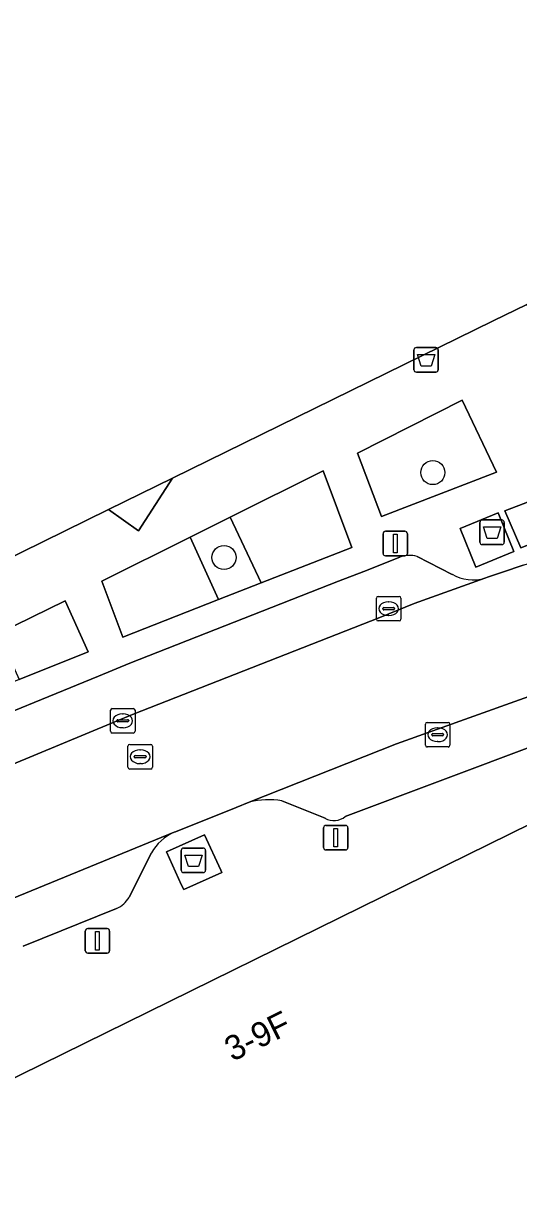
# Model space of a CAD drawing. Extents: x 162172 to 163187, y 382874 to 383685.
# Drawn here: x 163068.87 to 163089, y 383543.17 to 383590.42 of the extents above; entities that cross this region are included whole.
import ezdxf

# ---------------------------------------------------------------- set-up
doc = ezdxf.new("R2010")
doc.units = 0
for name, color, linetype in [('IMGEO_Afval_apart_plaats', 7, 'Continuous'), ('IMGEO_Afvalbak', 7, 'Continuous'), ('IMGEO_Boom', 7, 'Continuous'), ('IMGEO_Groenvoorziening', 7, 'Continuous'), ('IMGEO_Kolk', 7, 'Continuous'), ('IMGEO_Lichtmast', 7, 'Continuous'), ('IMGEO_Pand', 7, 'Continuous'), ('IMGEO_Pand_nummerreeks', 7, 'Continuous'), ('IMGEO_Parkeervlak_open', 7, 'Continuous'), ('IMGEO_Rijbaan_lokaal_open', 7, 'Continuous'), ('IMGEO_Rioolput', 7, 'Continuous'), ('IMGEO_Voetpad_gesloten', 7, 'Continuous'), ('IMGEO_Voetpad_open', 7, 'Continuous')]:
    doc.layers.add(name, color=color, linetype=linetype)

msp = doc.modelspace()

# ---------------------------------------------------------------- linework, layer by layer
at = {"layer": 'IMGEO_Afval_apart_plaats'}
for p, q in [((163087.423, 383569.33), (163087.423, 383570.13)), ((163087.423, 383570.13), (163087.423, 383569.33)), ((163087.523, 383570.23), (163088.313, 383570.23)), ((163088.313, 383570.23), (163087.523, 383570.23)), ((163088.413, 383570.13), (163088.413, 383569.33)), ((163088.413, 383569.33), (163088.413, 383570.13)), ((163088.313, 383569.23), (163087.523, 383569.23)), ((163087.523, 383569.23), (163088.313, 383569.23)), ((163075.285, 383555.996), (163075.285, 383556.796)), ((163075.285, 383556.796), (163075.285, 383555.996)), ((163075.385, 383556.896), (163076.175, 383556.896)), ((163076.175, 383556.896), (163075.385, 383556.896)), ((163076.275, 383556.796), (163076.275, 383555.996)), ((163076.275, 383555.996), (163076.275, 383556.796)), ((163076.175, 383555.896), (163075.385, 383555.896)), ((163075.385, 383555.896), (163076.175, 383555.896))]:
    msp.add_line(p, q, dxfattribs=at)
for points in [[(163087.566, 383569.944), (163088.27, 383569.944), (163088.121, 383569.474), (163087.715, 383569.474), (163087.566, 383569.944)], [(163075.428, 383556.61), (163076.132, 383556.61), (163075.983, 383556.14), (163075.577, 383556.14), (163075.428, 383556.61)]]:
    msp.add_lwpolyline(points, dxfattribs=at)
for centre, start, end in [((163087.523, 383570.13), 90, 180), ((163087.523, 383570.13), 90, 180), ((163088.313, 383570.13), 0, 90), ((163088.313, 383570.13), 360, 90), ((163087.523, 383569.33), 180, 270), ((163087.523, 383569.33), 180, 270), ((163088.313, 383569.33), 270, 0), ((163088.313, 383569.33), 270, 0), ((163075.385, 383556.796), 90, 180), ((163075.385, 383556.796), 90, 180), ((163076.175, 383556.796), 0, 90), ((163076.175, 383556.796), 360, 90), ((163075.385, 383555.996), 180, 270), ((163075.385, 383555.996), 180, 270), ((163076.175, 383555.996), 270, 0), ((163076.175, 383555.996), 270, 0)]:
    msp.add_arc(centre, 0.1, start, end, dxfattribs=at)
at = {"layer": 'IMGEO_Afvalbak'}
for p, q in [((163084.742, 383576.339), (163084.742, 383577.139)), ((163084.742, 383577.139), (163084.742, 383576.339)), ((163084.842, 383577.239), (163085.632, 383577.239)), ((163085.632, 383577.239), (163084.842, 383577.239)), ((163085.732, 383577.139), (163085.732, 383576.339)), ((163085.732, 383576.339), (163085.732, 383577.139)), ((163085.632, 383576.239), (163084.842, 383576.239)), ((163084.842, 383576.239), (163085.632, 383576.239))]:
    msp.add_line(p, q, dxfattribs=at)
msp.add_lwpolyline([(163084.885, 383576.953), (163085.589, 383576.953), (163085.44, 383576.483), (163085.034, 383576.483), (163084.885, 383576.953)], dxfattribs=at)
for centre, start, end in [((163084.842, 383577.139), 90, 180), ((163084.842, 383577.139), 90, 180), ((163085.632, 383577.139), 0, 90), ((163085.632, 383577.139), 360, 90), ((163084.842, 383576.339), 180, 270), ((163084.842, 383576.339), 180, 270), ((163085.632, 383576.339), 270, 0), ((163085.632, 383576.339), 270, 0)]:
    msp.add_arc(centre, 0.1, start, end, dxfattribs=at)
at = {"layer": 'IMGEO_Boom'}
for centre in [(163085.512, 383572.155), (163077.026, 383568.704)]:
    msp.add_circle(centre, 0.489, dxfattribs=at)
at = {"layer": 'IMGEO_Groenvoorziening'}
for points in [[(163088.093, 383572.169), (163086.708, 383575.097), (163082.446, 383572.95), (163083.427, 383570.376)], [(163081.05, 383572.227), (163077.272, 383570.342), (163078.53, 383567.669), (163082.214, 383569.113)], [(163077.272, 383570.342), (163075.649, 383569.533), (163076.802, 383566.991), (163078.222, 383567.548), (163078.53, 383567.669)], [(163076.802, 383566.991), (163075.649, 383569.533), (163072.065, 383567.745), (163072.911, 383565.466)], [(163070.572, 383566.947), (163067.852, 383565.613), (163068.701, 383563.746), (163071.499, 383564.875)]]:
    msp.add_lwpolyline(points, close=True, dxfattribs=at)
at = {"layer": 'IMGEO_Kolk'}
for p, q in [((163083.216, 383566.199), (163083.216, 383567.051)), ((163083.291, 383567.125), (163084.143, 383567.125)), ((163083.518, 383566.668), (163083.916, 383566.668)), ((163083.704, 383566.905), (163083.729, 383566.905)), ((163084.217, 383567.051), (163084.217, 383566.199)), ((163083.475, 383566.619), (163083.475, 383566.631)), ((163083.913, 383566.582), (163083.515, 383566.582)), ((163083.727, 383566.345), (163083.702, 383566.345)), ((163083.959, 383566.631), (163083.959, 383566.619)), ((163084.143, 383566.125), (163083.291, 383566.125)), ((163085.283, 383562.002), (163086.135, 383562.002)), ((163085.208, 383561.076), (163085.208, 383561.928)), ((163085.467, 383561.496), (163085.467, 383561.508)), ((163085.51, 383561.545), (163085.908, 383561.545)), ((163085.696, 383561.782), (163085.721, 383561.782)), ((163085.951, 383561.508), (163085.951, 383561.496)), ((163086.209, 383561.928), (163086.209, 383561.076)), ((163086.135, 383561.002), (163085.283, 383561.002)), ((163085.905, 383561.459), (163085.507, 383561.459)), ((163085.719, 383561.222), (163085.694, 383561.222))]:
    msp.add_line(p, q, dxfattribs=at)
for points in [[(163083.216, 383566.199), (163083.216, 383567.051)], [(163083.291, 383567.125), (163084.143, 383567.125)], [(163084.217, 383567.051), (163084.217, 383566.199)], [(163084.143, 383566.125), (163083.291, 383566.125)], [(163085.283, 383562.002), (163086.135, 383562.002)], [(163085.208, 383561.076), (163085.208, 383561.928)], [(163086.209, 383561.928), (163086.209, 383561.076)], [(163086.135, 383561.002), (163085.283, 383561.002)]]:
    msp.add_lwpolyline(points, dxfattribs=at)
for centre, radius, start, end in [((163083.293, 383567.049), 0.0765, 91.552, 178.448), ((163083.293, 383567.049), 0.0765, 91.552, 178.448), ((163083.515, 383566.628), 0.0403, 85.8775, 175.7526), ((163083.92, 383566.63), 0.0386, 1.7309, 96.639), ((163084.141, 383567.049), 0.0765, 1.552, 88.448), ((163084.141, 383567.049), 0.0765, 1.552, 88.448), ((163083.293, 383566.201), 0.0765, 181.552, 268.448), ((163083.293, 383566.201), 0.0765, 181.552, 268.448), ((163083.512, 383566.618), 0.0366, 178.938, 274.7102), ((163083.916, 383566.625), 0.043, 264.8664, 352.4533), ((163084.141, 383566.201), 0.0765, 271.552, 358.448), ((163084.141, 383566.201), 0.0765, 271.552, 358.448), ((163085.285, 383561.926), 0.0765, 91.552, 178.448), ((163085.285, 383561.926), 0.0765, 91.552, 178.448), ((163086.133, 383561.926), 0.0765, 1.552, 88.448), ((163086.133, 383561.926), 0.0765, 1.552, 88.448), ((163085.507, 383561.505), 0.0403, 85.8775, 175.7526), ((163085.504, 383561.495), 0.0366, 178.938, 274.7102), ((163085.908, 383561.502), 0.043, 264.8664, 352.4533), ((163085.912, 383561.507), 0.0386, 1.7309, 96.639), ((163085.285, 383561.078), 0.0765, 181.552, 268.448), ((163085.285, 383561.078), 0.0765, 181.552, 268.448), ((163086.133, 383561.078), 0.0765, 271.552, 358.448), ((163086.133, 383561.078), 0.0765, 271.552, 358.448)]:
    msp.add_arc(centre, radius, start, end, dxfattribs=at)
for centre, major_axis, ratio, start_param, end_param in [((163083.703, 383566.625), (-0.387, 0.002), 0.722429, 4.712389, 7.853982), ((163083.728, 383566.625), (-0.39, 0.002), 0.717154, 1.570796, 4.712389), ((163085.695, 383561.502), (-0.387, 0.002), 0.722429, 4.712389, 7.853982), ((163085.72, 383561.502), (-0.39, 0.002), 0.717154, 1.570796, 4.712389)]:
    msp.add_ellipse(centre, major_axis=major_axis, ratio=ratio, start_param=start_param, end_param=end_param, dxfattribs=at)
at = {"layer": 'IMGEO_Lichtmast'}
for p, q in [((163083.487, 383568.871), (163083.487, 383569.671)), ((163083.487, 383569.671), (163083.487, 383568.871)), ((163083.587, 383569.771), (163084.377, 383569.771)), ((163084.377, 383569.771), (163083.587, 383569.771)), ((163084.477, 383569.671), (163084.477, 383568.871)), ((163084.477, 383568.871), (163084.477, 383569.671)), ((163084.377, 383568.771), (163083.587, 383568.771)), ((163083.587, 383568.771), (163084.377, 383568.771)), ((163081.07, 383556.916), (163081.07, 383557.716)), ((163081.07, 383557.716), (163081.07, 383556.916)), ((163081.17, 383557.816), (163081.96, 383557.816)), ((163081.96, 383557.816), (163081.17, 383557.816)), ((163082.06, 383557.716), (163082.06, 383556.916)), ((163082.06, 383556.916), (163082.06, 383557.716)), ((163081.96, 383556.816), (163081.17, 383556.816)), ((163081.17, 383556.816), (163081.96, 383556.816)), ((163071.389, 383552.722), (163071.389, 383553.522)), ((163071.389, 383553.522), (163071.389, 383552.722)), ((163071.489, 383553.622), (163072.279, 383553.622)), ((163072.279, 383553.622), (163071.489, 383553.622)), ((163072.379, 383553.522), (163072.379, 383552.722)), ((163072.379, 383552.722), (163072.379, 383553.522)), ((163072.279, 383552.622), (163071.489, 383552.622)), ((163071.489, 383552.622), (163072.279, 383552.622))]:
    msp.add_line(p, q, dxfattribs=at)
for points in [[(163083.907, 383569.646), (163084.057, 383569.646), (163084.057, 383568.896), (163083.907, 383568.896), (163083.907, 383569.646)], [(163081.49, 383557.691), (163081.64, 383557.691), (163081.64, 383556.941), (163081.49, 383556.941), (163081.49, 383557.691)], [(163071.809, 383553.497), (163071.959, 383553.497), (163071.959, 383552.747), (163071.809, 383552.747), (163071.809, 383553.497)]]:
    msp.add_lwpolyline(points, dxfattribs=at)
for centre, start, end in [((163083.587, 383569.671), 90, 180), ((163083.587, 383569.671), 90, 180), ((163084.377, 383569.671), 0, 90), ((163084.377, 383569.671), 360, 90), ((163083.587, 383568.871), 180, 270), ((163083.587, 383568.871), 180, 270), ((163084.377, 383568.871), 270, 0), ((163084.377, 383568.871), 270, 0), ((163081.17, 383557.716), 90, 180), ((163081.17, 383557.716), 90, 180), ((163081.96, 383557.716), 0, 90), ((163081.96, 383557.716), 360, 90), ((163081.17, 383556.916), 180, 270), ((163081.17, 383556.916), 180, 270), ((163081.96, 383556.916), 270, 0), ((163081.96, 383556.916), 270, 0), ((163071.489, 383553.522), 90, 180), ((163071.489, 383553.522), 90, 180), ((163072.279, 383553.522), 0, 90), ((163072.279, 383553.522), 360, 90), ((163071.489, 383552.722), 180, 270), ((163071.489, 383552.722), 180, 270), ((163072.279, 383552.722), 270, 0), ((163072.279, 383552.722), 270, 0)]:
    msp.add_arc(centre, 0.1, start, end, dxfattribs=at)
at = {"layer": 'IMGEO_Pand'}
msp.add_lwpolyline([(163035.174, 383593.065), (163038.486, 383586.285), (163027.944, 383581.015), (163040.726, 383555.173), (163040.841, 383555.229), (163065.224, 383567.162), (163072.332, 383570.65), (163074.928, 383571.925), (163087.964, 383578.322), (163089.33, 383578.992), (163097.726, 383583.113), (163101.528, 383584.998), (163096.078, 383609.989)], dxfattribs=at)
msp.add_lwpolyline([(163090.88, 383545.906), (163092.199, 383546.552), (163094.332, 383547.596), (163094.522, 383547.689), (163094.106, 383548.534), (163093.02, 383550.741), (163091.118, 383554.604), (163089.502, 383557.888), (163066.151, 383546.4), (163068.36, 383541.915), (163073.121, 383532.246), (163092.977, 383541.997), (163092.771, 383542.357), (163092.667, 383542.3)], close=True, dxfattribs=at)
at = {"layer": 'IMGEO_Parkeervlak_open'}
for points in [[(163084.173, 383568.714), (163082.703, 383568.137), (163081.679, 383567.736), (163073.198, 383564.405), (163071.93, 383563.877), (163066.158, 383561.523), (163061.071, 383559.412)], [(163086.291, 383568.02), (163084.871, 383568.742)], [(163072.596, 383562.018), (163073.309, 383562.317), (163083.36, 383566.272), (163084.749, 383566.84), (163087.626, 383567.866)], [(163092.665, 383564.217), (163092.077, 383564.01), (163090.513, 383563.442), (163084.042, 383561.137), (163078.055, 383558.76)], [(163058.857, 383556.323), (163072.596, 383562.018)], [(163081.955, 383558.182), (163089.776, 383561.112)], [(163079.375, 383558.817), (163081.13, 383558.106)], [(163075.007, 383557.535), (163065.243, 383553.539)], [(163073.167, 383554.891), (163074.074, 383556.694)], [(163068.868, 383552.904), (163072.663, 383554.434)]]:
    msp.add_lwpolyline(points, dxfattribs=at)
for centre, radius, start, end in [((163084.56, 383567.784), 1.007, 71.9987, 112.5956), ((163087.14, 383569.517), 1.721, 240.4341, 286.4053), ((163078.851, 383555.649), 3.211, 80.6012, 104.344), ((163081.489, 383558.721), 0.712, 239.6902, 310.8364), ((163075.758, 383555.763), 1.924, 112.9834, 151.0791), ((163072.183, 383555.469), 1.141, 294.8532, 329.5469)]:
    msp.add_arc(centre, radius, start, end, dxfattribs=at)
at = {"layer": 'IMGEO_Rijbaan_lokaal_open'}
for points in [[(163089.179, 383568.386), (163088.347, 383568.107), (163087.774, 383567.917), (163087.626, 383567.866), (163084.749, 383566.84), (163083.36, 383566.272), (163073.309, 383562.317), (163072.596, 383562.018), (163058.857, 383556.323)], [(163065.243, 383553.539), (163075.007, 383557.535), (163075.052, 383557.554), (163077.516, 383558.536), (163078.055, 383558.76), (163084.042, 383561.137), (163090.513, 383563.442)]]:
    msp.add_lwpolyline(points, dxfattribs=at)
at = {"layer": 'IMGEO_Rioolput'}
for p, q in [((163072.411, 383561.641), (163072.411, 383562.493)), ((163072.486, 383562.567), (163073.338, 383562.567)), ((163073.412, 383562.493), (163073.412, 383561.641)), ((163072.67, 383562.061), (163072.67, 383562.073)), ((163073.108, 383562.024), (163072.71, 383562.024)), ((163072.713, 383562.11), (163073.111, 383562.11)), ((163072.899, 383562.347), (163072.924, 383562.347)), ((163073.154, 383562.073), (163073.154, 383562.061)), ((163073.338, 383561.567), (163072.486, 383561.567)), ((163072.922, 383561.787), (163072.897, 383561.787)), ((163073.119, 383560.181), (163073.119, 383561.033)), ((163073.194, 383561.107), (163074.046, 383561.107)), ((163074.12, 383561.033), (163074.12, 383560.181)), ((163073.378, 383560.601), (163073.378, 383560.613)), ((163073.816, 383560.564), (163073.418, 383560.564)), ((163073.421, 383560.65), (163073.819, 383560.65)), ((163073.607, 383560.887), (163073.632, 383560.887)), ((163073.862, 383560.613), (163073.862, 383560.601)), ((163074.046, 383560.107), (163073.194, 383560.107)), ((163073.63, 383560.327), (163073.605, 383560.327))]:
    msp.add_line(p, q, dxfattribs=at)
for points in [[(163072.411, 383561.641), (163072.411, 383562.493)], [(163072.486, 383562.567), (163073.338, 383562.567)], [(163073.412, 383562.493), (163073.412, 383561.641)], [(163073.338, 383561.567), (163072.486, 383561.567)], [(163073.119, 383560.181), (163073.119, 383561.033)], [(163073.194, 383561.107), (163074.046, 383561.107)], [(163074.12, 383561.033), (163074.12, 383560.181)], [(163074.046, 383560.107), (163073.194, 383560.107)]]:
    msp.add_lwpolyline(points, dxfattribs=at)
for centre, radius, start, end in [((163072.488, 383562.491), 0.0765, 91.552, 178.448), ((163072.488, 383562.491), 0.0765, 91.552, 178.448), ((163073.336, 383562.491), 0.0765, 1.552, 88.448), ((163073.336, 383562.491), 0.0765, 1.552, 88.448), ((163072.71, 383562.07), 0.0403, 85.8775, 175.7526), ((163072.707, 383562.06), 0.0366, 178.938, 274.7102), ((163073.111, 383562.067), 0.043, 264.8664, 352.4533), ((163073.115, 383562.072), 0.0386, 1.7309, 96.639), ((163072.488, 383561.643), 0.0765, 181.552, 268.448), ((163072.488, 383561.643), 0.0765, 181.552, 268.448), ((163073.336, 383561.643), 0.0765, 271.552, 358.448), ((163073.336, 383561.643), 0.0765, 271.552, 358.448), ((163073.196, 383561.031), 0.0765, 91.552, 178.448), ((163073.196, 383561.031), 0.0765, 91.552, 178.448), ((163074.044, 383561.031), 0.0765, 1.552, 88.448), ((163074.044, 383561.031), 0.0765, 1.552, 88.448), ((163073.418, 383560.61), 0.0403, 85.8775, 175.7526), ((163073.415, 383560.6), 0.0366, 178.938, 274.7102), ((163073.819, 383560.607), 0.043, 264.8664, 352.4533), ((163073.823, 383560.612), 0.0386, 1.7309, 96.639), ((163073.196, 383560.183), 0.0765, 181.552, 268.448), ((163073.196, 383560.183), 0.0765, 181.552, 268.448), ((163074.044, 383560.183), 0.0765, 271.552, 358.448), ((163074.044, 383560.183), 0.0765, 271.552, 358.448)]:
    msp.add_arc(centre, radius, start, end, dxfattribs=at)
for centre, major_axis, ratio, start_param, end_param in [((163072.898, 383562.067), (-0.387, 0.002), 0.722429, 4.712389, 7.853982), ((163072.923, 383562.067), (-0.39, 0.002), 0.717154, 1.570796, 4.712389), ((163073.606, 383560.607), (-0.387, 0.002), 0.722429, 4.712389, 7.853982), ((163073.631, 383560.607), (-0.39, 0.002), 0.717154, 1.570796, 4.712389)]:
    msp.add_ellipse(centre, major_axis=major_axis, ratio=ratio, start_param=start_param, end_param=end_param, dxfattribs=at)
at = {"layer": 'IMGEO_Voetpad_gesloten'}
for points in [[(163089.927, 383571.166), (163088.439, 383570.597), (163089.092, 383569.101), (163090.555, 383569.67)], [(163088.191, 383570.446), (163088.162, 383570.517), (163086.616, 383569.885), (163087.256, 383568.317), (163088.806, 383568.952)], [(163076.238, 383557.438), (163074.692, 383556.736), (163075.305, 383555.387), (163075.388, 383555.204), (163076.934, 383555.906), (163076.894, 383555.995)]]:
    msp.add_lwpolyline(points, close=True, dxfattribs=at)
at = {"layer": 'IMGEO_Voetpad_open'}
for points in [[(163099.432, 383573.321), (163099.137, 383573.143), (163097.968, 383572.728), (163096.742, 383572.549), (163095.502, 383572.599), (163094.302, 383572.875), (163093.212, 383573.434), (163092.231, 383574.178), (163091.399, 383575.093), (163090.673, 383576.326), (163089.33, 383578.992), (163087.964, 383578.322), (163074.928, 383571.925), (163073.555, 383569.794), (163072.332, 383570.65), (163065.224, 383567.162), (163040.841, 383555.229), (163041.883, 383553.066), (163043.755, 383549.106), (163043.938, 383549.059)], [(163087.626, 383567.866), (163087.774, 383567.917), (163088.347, 383568.107), (163089.179, 383568.386), (163090.713, 383568.872), (163091.918, 383569.213), (163093.255, 383569.487), (163095.212, 383569.899), (163100.107, 383571.012), (163102.422, 383571.574)], [(163061.071, 383559.412), (163066.158, 383561.523), (163071.93, 383563.877), (163073.198, 383564.405), (163081.679, 383567.736), (163082.703, 383568.137), (163084.173, 383568.714)], [(163084.871, 383568.742), (163086.291, 383568.02)], [(163089.776, 383561.112), (163081.955, 383558.182)], [(163058.303, 383545.925), (163059.627, 383543.227), (163059.846, 383543.343), (163059.963, 383543.405), (163061.257, 383543.987), (163065.088, 383545.876), (163066.151, 383546.4), (163089.502, 383557.888), (163090.671, 383558.466), (163093.151, 383559.542), (163093.99, 383559.94)], [(163078.055, 383558.76), (163077.516, 383558.536), (163075.052, 383557.554), (163075.007, 383557.535)], [(163081.13, 383558.106), (163079.375, 383558.817)], [(163074.074, 383556.694), (163073.167, 383554.891)], [(163072.663, 383554.434), (163068.868, 383552.904)]]:
    msp.add_lwpolyline(points, dxfattribs=at)
for points in [[(163088.093, 383572.169), (163083.427, 383570.376), (163082.446, 383572.95), (163086.708, 383575.097)], [(163082.214, 383569.113), (163078.53, 383567.669), (163078.222, 383567.548), (163076.802, 383566.991), (163072.911, 383565.466), (163072.065, 383567.745), (163075.649, 383569.533), (163077.272, 383570.342), (163081.05, 383572.227)], [(163073.555, 383569.794), (163074.928, 383571.925), (163072.332, 383570.65)], [(163090.555, 383569.67), (163089.092, 383569.101), (163088.439, 383570.597), (163089.927, 383571.166)], [(163088.191, 383570.446), (163088.806, 383568.952), (163087.256, 383568.317), (163086.616, 383569.885), (163088.162, 383570.517)], [(163068.701, 383563.746), (163065.258, 383562.357), (163062.615, 383561.29), (163062.019, 383562.753), (163064.56, 383563.999), (163067.852, 383565.613), (163070.572, 383566.947), (163071.499, 383564.875)], [(163074.692, 383556.736), (163076.238, 383557.438), (163076.894, 383555.995), (163076.934, 383555.906), (163075.388, 383555.204), (163075.305, 383555.387)]]:
    msp.add_lwpolyline(points, close=True, dxfattribs=at)
for centre, radius, start, end in [((163084.56, 383567.784), 1.007, 71.9987, 112.5956), ((163087.14, 383569.517), 1.721, 240.4341, 286.4053), ((163078.851, 383555.649), 3.211, 80.6012, 104.344), ((163081.489, 383558.721), 0.712, 239.6902, 310.8364), ((163075.758, 383555.763), 1.924, 112.9834, 151.0791), ((163072.183, 383555.469), 1.141, 294.8532, 329.5469)]:
    msp.add_arc(centre, radius, start, end, dxfattribs=at)

# ---------------------------------------------------------------- texts
at = {"layer": 'IMGEO_Pand_nummerreeks'}
msp.add_text('3-9F', height=1, rotation=26.2758, dxfattribs=at).set_placement((163077.369, 383548.2))

doc.saveas('drawing.dxf')
